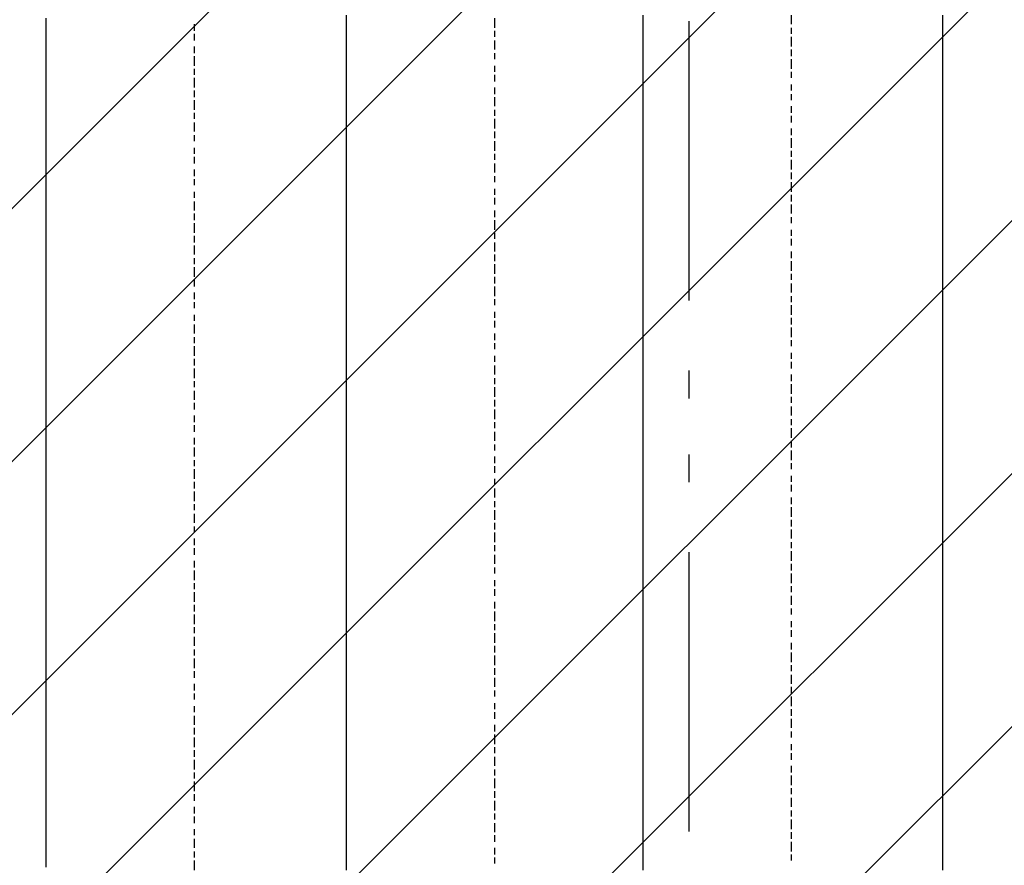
# Model space of a CAD drawing. Extents: x 997 to 109698, y 921 to 94021.
# Tile 379 of 656: x 10800 to 12121, y 54277 to 55412. Entities that reach past the tile are written whole.
import ezdxf

# ---------------------------------------------------------------- set-up
doc = ezdxf.new("R2010")
doc.units = 0
doc.header["$MEASUREMENT"] = 0
for name, color, linetype in [('12', 7, 'CONTINUOUS'), ('28', 7, 'CONTINUOUS'), ('40', 7, 'CONTINUOUS')]:
    doc.layers.add(name, color=color, linetype=linetype)

msp = doc.modelspace()

# ---------------------------------------------------------------- linework, layer by layer
at = {"layer": '12', "color": 5}
for p, q in [((10834.630503, 55413.563401), (10834.630503, 55405.563401)), ((11237.630503, 55417.563401), (11237.630503, 55409.563401)), ((11237.630503, 55409.563401), (11237.630503, 55400.563401)), ((11635.630503, 55417.563401), (11635.630503, 55409.563401)), ((11635.630503, 55409.563401), (11635.630503, 55400.563401)), ((12037.630503, 55417.563401), (12037.630503, 55409.563401)), ((12037.630503, 55409.563401), (12037.630503, 55400.563401)), ((10834.630503, 55405.563401), (10834.630503, 55396.563401)), ((10834.630503, 55396.563401), (10834.630503, 55383.563401)), ((11237.630503, 55400.563401), (11237.630503, 55388.563401)), ((11635.630503, 55400.563401), (11635.630503, 55388.563401)), ((12037.630503, 55400.563401), (12037.630503, 55388.563401)), ((10834.630503, 55383.563401), (10834.630503, 55375.563401)), ((11237.630503, 55388.563401), (11237.630503, 55379.563401)), ((11635.630503, 55388.563401), (11635.630503, 55379.563401)), ((12037.630503, 55388.563401), (12037.630503, 55379.563401)), ((10834.630503, 55375.563401), (10834.630503, 55362.563401)), ((11237.630503, 55379.563401), (11237.630503, 55371.563401)), ((11237.630503, 55371.563401), (11237.630503, 55358.563401)), ((11635.630503, 55379.563401), (11635.630503, 55371.563401)), ((11635.630503, 55371.563401), (11635.630503, 55358.563401)), ((12037.630503, 55379.563401), (12037.630503, 55371.563401)), ((12037.630503, 55371.563401), (12037.630503, 55358.563401)), ((10834.630503, 55362.563401), (10834.630503, 55354.563401)), ((11237.630503, 55358.563401), (11237.630503, 55349.563401)), ((11635.630503, 55358.563401), (11635.630503, 55349.563401)), ((12037.630503, 55358.563401), (12037.630503, 55349.563401)), ((10834.630503, 55354.563401), (10834.630503, 55345.563401)), ((10834.630503, 55345.563401), (10834.630503, 55333.563401)), ((11237.630503, 55349.563401), (11237.630503, 55341.563401)), ((11635.630503, 55349.563401), (11635.630503, 55337.563401)), ((12037.630503, 55349.563401), (12037.630503, 55337.563401)), ((10834.630503, 55333.563401), (10834.630503, 55324.563401)), ((11237.630503, 55341.563401), (11237.630503, 55328.563401)), ((11635.630503, 55337.563401), (11635.630503, 55328.563401)), ((12037.630503, 55337.563401), (12037.630503, 55328.563401)), ((10834.630503, 55324.563401), (10834.630503, 55316.563401)), ((10834.630503, 55316.563401), (10834.630503, 55303.563401)), ((11237.630503, 55328.563401), (11237.630503, 55320.563401)), ((11237.630503, 55320.563401), (11237.630503, 55307.563401)), ((11635.630503, 55328.563401), (11635.630503, 55320.563401)), ((11635.630503, 55320.563401), (11635.630503, 55307.563401)), ((12037.630503, 55328.563401), (12037.630503, 55320.563401)), ((12037.630503, 55320.563401), (12037.630503, 55307.563401)), ((10834.630503, 55303.563401), (10834.630503, 55295.563401)), ((11237.630503, 55307.563401), (11237.630503, 55299.563401)), ((11635.630503, 55307.563401), (11635.630503, 55299.563401)), ((12037.630503, 55307.563401), (12037.630503, 55299.563401)), ((10834.630503, 55295.563401), (10834.630503, 55286.563401)), ((11237.630503, 55299.563401), (11237.630503, 55290.563401)), ((11237.630503, 55290.563401), (11237.630503, 55278.563401)), ((11635.630503, 55299.563401), (11635.630503, 55290.563401)), ((11635.630503, 55290.563401), (11635.630503, 55278.563401)), ((12037.630503, 55299.563401), (12037.630503, 55290.563401)), ((12037.630503, 55290.563401), (12037.630503, 55278.563401)), ((10834.630503, 55286.563401), (10834.630503, 55273.563401)), ((11237.630503, 55278.563401), (11237.630503, 55269.563401)), ((11635.630503, 55278.563401), (11635.630503, 55269.563401)), ((12037.630503, 55278.563401), (12037.630503, 55269.563401)), ((10834.630503, 55273.563401), (10834.630503, 55265.563401)), ((10834.630503, 55265.563401), (10834.630503, 55252.563401)), ((11237.630503, 55269.563401), (11237.630503, 55261.563401)), ((11635.630503, 55269.563401), (11635.630503, 55261.563401)), ((12037.630503, 55269.563401), (12037.630503, 55261.563401)), ((10834.630503, 55252.563401), (10834.630503, 55244.563401)), ((11237.630503, 55261.563401), (11237.630503, 55248.563401)), ((11635.630503, 55261.563401), (11635.630503, 55248.563401)), ((12037.630503, 55261.563401), (12037.630503, 55248.563401)), ((10834.630503, 55244.563401), (10834.630503, 55235.563401)), ((11237.630503, 55248.563401), (11237.630503, 55239.563401)), ((11237.630503, 55239.563401), (11237.630503, 55231.563401)), ((11635.630503, 55248.563401), (11635.630503, 55239.563401)), ((11635.630503, 55239.563401), (11635.630503, 55227.563401)), ((12037.630503, 55248.563401), (12037.630503, 55239.563401)), ((12037.630503, 55239.563401), (12037.630503, 55227.563401)), ((10834.630503, 55235.563401), (10834.630503, 55223.563401)), ((10834.630503, 55223.563401), (10834.630503, 55214.563401)), ((11237.630503, 55231.563401), (11237.630503, 55218.563401)), ((11635.630503, 55227.563401), (11635.630503, 55218.563401)), ((12037.630503, 55227.563401), (12037.630503, 55218.563401)), ((10834.630503, 55214.563401), (10834.630503, 55206.563401)), ((11237.630503, 55218.563401), (11237.630503, 55210.563401)), ((11237.630503, 55210.563401), (11237.630503, 55197.563401)), ((11635.630503, 55218.563401), (11635.630503, 55210.563401)), ((11635.630503, 55210.563401), (11635.630503, 55197.563401)), ((12037.630503, 55218.563401), (12037.630503, 55210.563401)), ((12037.630503, 55210.563401), (12037.630503, 55197.563401)), ((10834.630503, 55206.563401), (10834.630503, 55193.563401)), ((11237.630503, 55197.563401), (11237.630503, 55189.563401)), ((11635.630503, 55197.563401), (11635.630503, 55189.563401)), ((12037.630503, 55197.563401), (12037.630503, 55189.563401)), ((10834.630503, 55193.563401), (10834.630503, 55184.563401)), ((10834.630503, 55184.563401), (10834.630503, 55176.563401)), ((11237.630503, 55189.563401), (11237.630503, 55180.563401)), ((11635.630503, 55189.563401), (11635.630503, 55180.563401)), ((12037.630503, 55189.563401), (12037.630503, 55180.563401)), ((10834.630503, 55176.563401), (10834.630503, 55163.563401)), ((11237.630503, 55180.563401), (11237.630503, 55167.563401)), ((11635.630503, 55180.563401), (11635.630503, 55167.563401)), ((12037.630503, 55180.563401), (12037.630503, 55167.563401)), ((10834.630503, 55163.563401), (10834.630503, 55155.563401)), ((11237.630503, 55167.563401), (11237.630503, 55159.563401)), ((11237.630503, 55159.563401), (11237.630503, 55151.563401)), ((11635.630503, 55167.563401), (11635.630503, 55159.563401)), ((11635.630503, 55159.563401), (11635.630503, 55151.563401)), ((12037.630503, 55167.563401), (12037.630503, 55159.563401)), ((12037.630503, 55159.563401), (12037.630503, 55151.563401)), ((10834.630503, 55155.563401), (10834.630503, 55142.563401)), ((11237.630503, 55151.563401), (11237.630503, 55138.563401)), ((11635.630503, 55151.563401), (11635.630503, 55138.563401)), ((12037.630503, 55151.563401), (12037.630503, 55138.563401)), ((10834.630503, 55142.563401), (10834.630503, 55134.563401)), ((10834.630503, 55134.563401), (10834.630503, 55125.563401)), ((11237.630503, 55138.563401), (11237.630503, 55129.563401)), ((11635.630503, 55138.563401), (11635.630503, 55129.563401)), ((12037.630503, 55138.563401), (12037.630503, 55129.563401)), ((10834.630503, 55125.563401), (10834.630503, 55112.563401)), ((11237.630503, 55129.563401), (11237.630503, 55121.563401)), ((11237.630503, 55121.563401), (11237.630503, 55108.563401)), ((11635.630503, 55129.563401), (11635.630503, 55121.563401)), ((11635.630503, 55121.563401), (11635.630503, 55108.563401)), ((12037.630503, 55129.563401), (12037.630503, 55117.563401)), ((10834.630503, 55112.563401), (10834.630503, 55104.563401)), ((11237.630503, 55108.563401), (11237.630503, 55100.563401)), ((11635.630503, 55108.563401), (11635.630503, 55100.563401)), ((12037.630503, 55117.563401), (12037.630503, 55108.563401)), ((12037.630503, 55108.563401), (12037.630503, 55100.563401)), ((10834.630503, 55104.563401), (10834.630503, 55096.563401)), ((10834.630503, 55096.563401), (10834.630503, 55083.563401)), ((11237.630503, 55100.563401), (11237.630503, 55087.563401)), ((11635.630503, 55100.563401), (11635.630503, 55087.563401)), ((12037.630503, 55100.563401), (12037.630503, 55087.563401)), ((10834.630503, 55083.563401), (10834.630503, 55074.563401)), ((11237.630503, 55087.563401), (11237.630503, 55079.563401)), ((11237.630503, 55079.563401), (11237.630503, 55070.563401)), ((11635.630503, 55087.563401), (11635.630503, 55079.563401)), ((11635.630503, 55079.563401), (11635.630503, 55070.563401)), ((12037.630503, 55087.563401), (12037.630503, 55079.563401)), ((12037.630503, 55079.563401), (12037.630503, 55070.563401)), ((10834.630503, 55074.563401), (10834.630503, 55066.563401)), ((10834.630503, 55066.563401), (10834.630503, 55053.563401)), ((11237.630503, 55070.563401), (11237.630503, 55057.563401)), ((11635.630503, 55070.563401), (11635.630503, 55057.563401)), ((12037.630503, 55070.563401), (12037.630503, 55057.563401)), ((10834.630503, 55053.563401), (10834.630503, 55045.563401)), ((11237.630503, 55057.563401), (11237.630503, 55049.563401)), ((11635.630503, 55057.563401), (11635.630503, 55049.563401)), ((12037.630503, 55057.563401), (12037.630503, 55049.563401)), ((10834.630503, 55045.563401), (10834.630503, 55036.563401)), ((11237.630503, 55049.563401), (11237.630503, 55040.563401)), ((11237.630503, 55040.563401), (11237.630503, 55028.563401)), ((11635.630503, 55049.563401), (11635.630503, 55040.563401)), ((11635.630503, 55040.563401), (11635.630503, 55028.563401)), ((12037.630503, 55049.563401), (12037.630503, 55040.563401)), ((12037.630503, 55040.563401), (12037.630503, 55028.563401)), ((10834.630503, 55036.563401), (10834.630503, 55024.563401)), ((11237.630503, 55028.563401), (11237.630503, 55019.563401)), ((11635.630503, 55028.563401), (11635.630503, 55019.563401)), ((12037.630503, 55028.563401), (12037.630503, 55019.563401)), ((10834.630503, 55024.563401), (10834.630503, 55015.563401)), ((10834.630503, 55015.563401), (10834.630503, 55002.563401)), ((11237.630503, 55019.563401), (11237.630503, 55011.563401)), ((11635.630503, 55019.563401), (11635.630503, 55011.563401)), ((12037.630503, 55019.563401), (12037.630503, 55007.563401)), ((10834.630503, 55002.563401), (10834.630503, 54994.563401)), ((11237.630503, 55011.563401), (11237.630503, 54998.563401)), ((11635.630503, 55011.563401), (11635.630503, 54998.563401)), ((12037.630503, 55007.563401), (12037.630503, 54998.563401)), ((10834.630503, 54994.563401), (10834.630503, 54985.563401)), ((11237.630503, 54998.563401), (11237.630503, 54990.563401)), ((11237.630503, 54990.563401), (11237.630503, 54977.563401)), ((11635.630503, 54998.563401), (11635.630503, 54990.563401)), ((11635.630503, 54990.563401), (11635.630503, 54977.563401)), ((12037.630503, 54998.563401), (12037.630503, 54990.563401)), ((12037.630503, 54990.563401), (12037.630503, 54977.563401)), ((10834.630503, 54985.563401), (10834.630503, 54973.563401)), ((10834.630503, 54973.563401), (10834.630503, 54964.563401)), ((11237.630503, 54977.563401), (11237.630503, 54969.563401)), ((11635.630503, 54977.563401), (11635.630503, 54969.563401)), ((12037.630503, 54977.563401), (12037.630503, 54969.563401)), ((10834.630503, 54964.563401), (10834.630503, 54956.563401)), ((11237.630503, 54969.563401), (11237.630503, 54960.563401)), ((11237.630503, 54960.563401), (11237.630503, 54947.563401)), ((11635.630503, 54969.563401), (11635.630503, 54960.563401)), ((11635.630503, 54960.563401), (11635.630503, 54947.563401)), ((12037.630503, 54969.563401), (12037.630503, 54960.563401)), ((12037.630503, 54960.563401), (12037.630503, 54947.563401)), ((10834.630503, 54956.563401), (10834.630503, 54943.563401)), ((11237.630503, 54947.563401), (11237.630503, 54939.563401)), ((11635.630503, 54947.563401), (11635.630503, 54939.563401)), ((12037.630503, 54947.563401), (12037.630503, 54939.563401)), ((10834.630503, 54943.563401), (10834.630503, 54935.563401)), ((10834.630503, 54935.563401), (10834.630503, 54926.563401)), ((11237.630503, 54939.563401), (11237.630503, 54930.563401)), ((11635.630503, 54939.563401), (11635.630503, 54930.563401)), ((12037.630503, 54939.563401), (12037.630503, 54930.563401)), ((10834.630503, 54926.563401), (10834.630503, 54913.563401)), ((11237.630503, 54930.563401), (11237.630503, 54918.563401)), ((11635.630503, 54930.563401), (11635.630503, 54918.563401)), ((12037.630503, 54930.563401), (12037.630503, 54918.563401)), ((10834.630503, 54913.563401), (10834.630503, 54905.563401)), ((11237.630503, 54918.563401), (11237.630503, 54909.563401)), ((11237.630503, 54909.563401), (11237.630503, 54901.563401)), ((11635.630503, 54918.563401), (11635.630503, 54909.563401)), ((11635.630503, 54909.563401), (11635.630503, 54901.563401)), ((12037.630503, 54918.563401), (12037.630503, 54909.563401)), ((12037.630503, 54909.563401), (12037.630503, 54897.563401)), ((10834.630503, 54905.563401), (10834.630503, 54892.563401)), ((11237.630503, 54901.563401), (11237.630503, 54888.563401)), ((11635.630503, 54901.563401), (11635.630503, 54888.563401)), ((12037.630503, 54897.563401), (12037.630503, 54888.563401)), ((10834.630503, 54892.563401), (10834.630503, 54884.563401)), ((10834.630503, 54884.563401), (10834.630503, 54875.563401)), ((11237.630503, 54888.563401), (11237.630503, 54880.563401)), ((11237.630503, 54880.563401), (11237.630503, 54867.563401)), ((11635.630503, 54888.563401), (11635.630503, 54880.563401)), ((11635.630503, 54880.563401), (11635.630503, 54867.563401)), ((12037.630503, 54888.563401), (12037.630503, 54880.563401)), ((12037.630503, 54880.563401), (12037.630503, 54867.563401)), ((10834.630503, 54875.563401), (10834.630503, 54863.563401)), ((11237.630503, 54867.563401), (11237.630503, 54858.563401)), ((11635.630503, 54867.563401), (11635.630503, 54858.563401)), ((12037.630503, 54867.563401), (12037.630503, 54858.563401)), ((10834.630503, 54863.563401), (10834.630503, 54854.563401)), ((10834.630503, 54854.563401), (10834.630503, 54846.563401)), ((11237.630503, 54858.563401), (11237.630503, 54850.563401)), ((11635.630503, 54858.563401), (11635.630503, 54850.563401)), ((12037.630503, 54858.563401), (12037.630503, 54850.563401)), ((10834.630503, 54846.563401), (10834.630503, 54833.563401)), ((11237.630503, 54850.563401), (11237.630503, 54837.563401)), ((11635.630503, 54850.563401), (11635.630503, 54837.563401)), ((12037.630503, 54850.563401), (12037.630503, 54837.563401)), ((10834.630503, 54833.563401), (10834.630503, 54825.563401)), ((11237.630503, 54837.563401), (11237.630503, 54829.563401)), ((11237.630503, 54829.563401), (11237.630503, 54820.563401)), ((11635.630503, 54837.563401), (11635.630503, 54829.563401)), ((11635.630503, 54829.563401), (11635.630503, 54820.563401)), ((12037.630503, 54837.563401), (12037.630503, 54829.563401)), ((12037.630503, 54829.563401), (12037.630503, 54820.563401)), ((10834.630503, 54825.563401), (10834.630503, 54816.563401)), ((10834.630503, 54816.563401), (10834.630503, 54803.563401)), ((11237.630503, 54820.563401), (11237.630503, 54808.563401)), ((11635.630503, 54820.563401), (11635.630503, 54808.563401)), ((12037.630503, 54820.563401), (12037.630503, 54808.563401)), ((10834.630503, 54803.563401), (10834.630503, 54795.563401)), ((11237.630503, 54808.563401), (11237.630503, 54799.563401)), ((11635.630503, 54808.563401), (11635.630503, 54799.563401)), ((12037.630503, 54808.563401), (12037.630503, 54799.563401)), ((10834.630503, 54795.563401), (10834.630503, 54782.563401)), ((11237.630503, 54799.563401), (11237.630503, 54791.563401)), ((11237.630503, 54791.563401), (11237.630503, 54778.563401)), ((11635.630503, 54799.563401), (11635.630503, 54791.563401)), ((11635.630503, 54791.563401), (11635.630503, 54778.563401)), ((12037.630503, 54799.563401), (12037.630503, 54791.563401)), ((12037.630503, 54791.563401), (12037.630503, 54778.563401)), ((10834.630503, 54782.563401), (10834.630503, 54774.563401)), ((10834.630503, 54774.563401), (10834.630503, 54765.563401)), ((11237.630503, 54778.563401), (11237.630503, 54770.563401)), ((11635.630503, 54778.563401), (11635.630503, 54770.563401)), ((12037.630503, 54778.563401), (12037.630503, 54770.563401)), ((10834.630503, 54765.563401), (10834.630503, 54753.563401)), ((11237.630503, 54770.563401), (11237.630503, 54761.563401)), ((11237.630503, 54761.563401), (11237.630503, 54748.563401)), ((11635.630503, 54770.563401), (11635.630503, 54757.563401)), ((12037.630503, 54770.563401), (12037.630503, 54757.563401)), ((10834.630503, 54753.563401), (10834.630503, 54744.563401)), ((11237.630503, 54748.563401), (11237.630503, 54740.563401)), ((11635.630503, 54757.563401), (11635.630503, 54748.563401)), ((11635.630503, 54748.563401), (11635.630503, 54740.563401)), ((12037.630503, 54757.563401), (12037.630503, 54748.563401)), ((12037.630503, 54748.563401), (12037.630503, 54740.563401)), ((10834.630503, 54744.563401), (10834.630503, 54736.563401)), ((10834.630503, 54736.563401), (10834.630503, 54723.563401)), ((11237.630503, 54740.563401), (11237.630503, 54727.563401)), ((11635.630503, 54740.563401), (11635.630503, 54727.563401)), ((12037.630503, 54740.563401), (12037.630503, 54727.563401)), ((10834.630503, 54723.563401), (10834.630503, 54715.563401)), ((11237.630503, 54727.563401), (11237.630503, 54719.563401)), ((11635.630503, 54727.563401), (11635.630503, 54719.563401)), ((12037.630503, 54727.563401), (12037.630503, 54719.563401)), ((10834.630503, 54715.563401), (10834.630503, 54706.563401)), ((11237.630503, 54719.563401), (11237.630503, 54710.563401)), ((11237.630503, 54710.563401), (11237.630503, 54698.563401)), ((11635.630503, 54719.563401), (11635.630503, 54710.563401)), ((11635.630503, 54710.563401), (11635.630503, 54698.563401)), ((12037.630503, 54719.563401), (12037.630503, 54710.563401)), ((12037.630503, 54710.563401), (12037.630503, 54698.563401)), ((10834.630503, 54706.563401), (10834.630503, 54693.563401)), ((11237.630503, 54698.563401), (11237.630503, 54689.563401)), ((11635.630503, 54698.563401), (11635.630503, 54689.563401)), ((12037.630503, 54698.563401), (12037.630503, 54689.563401)), ((10834.630503, 54693.563401), (10834.630503, 54685.563401)), ((10834.630503, 54685.563401), (10834.630503, 54672.563401)), ((11237.630503, 54689.563401), (11237.630503, 54681.563401)), ((11635.630503, 54689.563401), (11635.630503, 54681.563401)), ((12037.630503, 54689.563401), (12037.630503, 54681.563401)), ((10834.630503, 54672.563401), (10834.630503, 54664.563401)), ((11237.630503, 54681.563401), (11237.630503, 54668.563401)), ((11635.630503, 54681.563401), (11635.630503, 54668.563401)), ((12037.630503, 54681.563401), (12037.630503, 54668.563401)), ((10834.630503, 54664.563401), (10834.630503, 54655.563401)), ((10834.630503, 54655.563401), (10834.630503, 54643.563401)), ((11237.630503, 54668.563401), (11237.630503, 54659.563401)), ((11237.630503, 54659.563401), (11237.630503, 54651.563401)), ((11635.630503, 54668.563401), (11635.630503, 54659.563401)), ((11635.630503, 54659.563401), (11635.630503, 54647.563401)), ((12037.630503, 54668.563401), (12037.630503, 54659.563401)), ((12037.630503, 54659.563401), (12037.630503, 54647.563401)), ((10834.630503, 54643.563401), (10834.630503, 54634.563401)), ((11237.630503, 54651.563401), (11237.630503, 54638.563401)), ((11635.630503, 54647.563401), (11635.630503, 54638.563401)), ((12037.630503, 54647.563401), (12037.630503, 54638.563401)), ((10834.630503, 54634.563401), (10834.630503, 54626.563401)), ((11237.630503, 54638.563401), (11237.630503, 54630.563401)), ((11237.630503, 54630.563401), (11237.630503, 54617.563401)), ((11635.630503, 54638.563401), (11635.630503, 54630.563401)), ((11635.630503, 54630.563401), (11635.630503, 54617.563401)), ((12037.630503, 54638.563401), (12037.630503, 54630.563401)), ((12037.630503, 54630.563401), (12037.630503, 54617.563401)), ((10834.630503, 54626.563401), (10834.630503, 54613.563401)), ((11237.630503, 54617.563401), (11237.630503, 54609.563401)), ((11635.630503, 54617.563401), (11635.630503, 54609.563401)), ((12037.630503, 54617.563401), (12037.630503, 54609.563401)), ((10834.630503, 54613.563401), (10834.630503, 54604.563401)), ((10834.630503, 54604.563401), (10834.630503, 54596.563401)), ((11237.630503, 54609.563401), (11237.630503, 54600.563401)), ((11635.630503, 54609.563401), (11635.630503, 54600.563401)), ((12037.630503, 54609.563401), (12037.630503, 54600.563401)), ((10834.630503, 54596.563401), (10834.630503, 54583.563401)), ((11237.630503, 54600.563401), (11237.630503, 54588.563401)), ((11635.630503, 54600.563401), (11635.630503, 54588.563401)), ((12037.630503, 54600.563401), (12037.630503, 54588.563401)), ((10834.630503, 54583.563401), (10834.630503, 54575.563401)), ((11237.630503, 54588.563401), (11237.630503, 54579.563401)), ((11237.630503, 54579.563401), (11237.630503, 54571.563401)), ((11635.630503, 54588.563401), (11635.630503, 54579.563401)), ((11635.630503, 54579.563401), (11635.630503, 54571.563401)), ((12037.630503, 54588.563401), (12037.630503, 54579.563401)), ((12037.630503, 54579.563401), (12037.630503, 54571.563401)), ((10834.630503, 54575.563401), (10834.630503, 54562.563401)), ((11237.630503, 54571.563401), (11237.630503, 54558.563401)), ((11635.630503, 54571.563401), (11635.630503, 54558.563401)), ((12037.630503, 54571.563401), (12037.630503, 54558.563401)), ((10834.630503, 54562.563401), (10834.630503, 54554.563401)), ((10834.630503, 54554.563401), (10834.630503, 54545.563401)), ((11237.630503, 54558.563401), (11237.630503, 54549.563401)), ((11635.630503, 54558.563401), (11635.630503, 54549.563401)), ((12037.630503, 54558.563401), (12037.630503, 54549.563401)), ((10834.630503, 54545.563401), (10834.630503, 54532.563401)), ((11237.630503, 54549.563401), (11237.630503, 54541.563401)), ((11237.630503, 54541.563401), (11237.630503, 54528.563401)), ((11635.630503, 54549.563401), (11635.630503, 54541.563401)), ((11635.630503, 54541.563401), (11635.630503, 54528.563401)), ((12037.630503, 54549.563401), (12037.630503, 54537.563401)), ((12037.630503, 54537.563401), (12037.630503, 54528.563401)), ((10834.630503, 54532.563401), (10834.630503, 54524.563401)), ((10834.630503, 54524.563401), (10834.630503, 54516.563401)), ((11237.630503, 54528.563401), (11237.630503, 54520.563401)), ((11635.630503, 54528.563401), (11635.630503, 54520.563401)), ((12037.630503, 54528.563401), (12037.630503, 54520.563401)), ((10834.630503, 54516.563401), (10834.630503, 54503.563401)), ((11237.630503, 54520.563401), (11237.630503, 54507.563401)), ((11635.630503, 54520.563401), (11635.630503, 54507.563401)), ((12037.630503, 54520.563401), (12037.630503, 54507.563401)), ((10834.630503, 54503.563401), (10834.630503, 54494.563401)), ((11237.630503, 54507.563401), (11237.630503, 54499.563401)), ((11237.630503, 54499.563401), (11237.630503, 54490.563401)), ((11635.630503, 54507.563401), (11635.630503, 54499.563401)), ((11635.630503, 54499.563401), (11635.630503, 54490.563401)), ((12037.630503, 54507.563401), (12037.630503, 54499.563401)), ((12037.630503, 54499.563401), (12037.630503, 54490.563401)), ((10834.630503, 54494.563401), (10834.630503, 54486.563401)), ((10834.630503, 54486.563401), (10834.630503, 54473.563401)), ((11237.630503, 54490.563401), (11237.630503, 54477.563401)), ((11635.630503, 54490.563401), (11635.630503, 54477.563401)), ((12037.630503, 54490.563401), (12037.630503, 54477.563401)), ((10834.630503, 54473.563401), (10834.630503, 54465.563401)), ((11237.630503, 54477.563401), (11237.630503, 54469.563401)), ((11635.630503, 54477.563401), (11635.630503, 54469.563401)), ((12037.630503, 54477.563401), (12037.630503, 54469.563401)), ((10834.630503, 54465.563401), (10834.630503, 54456.563401)), ((11237.630503, 54469.563401), (11237.630503, 54461.563401)), ((11237.630503, 54461.563401), (11237.630503, 54448.563401)), ((11635.630503, 54469.563401), (11635.630503, 54461.563401)), ((11635.630503, 54461.563401), (11635.630503, 54448.563401)), ((12037.630503, 54469.563401), (12037.630503, 54461.563401)), ((12037.630503, 54461.563401), (12037.630503, 54448.563401)), ((10834.630503, 54456.563401), (10834.630503, 54444.563401)), ((10834.630503, 54444.563401), (10834.630503, 54435.563401)), ((11237.630503, 54448.563401), (11237.630503, 54439.563401)), ((11635.630503, 54448.563401), (11635.630503, 54439.563401)), ((12037.630503, 54448.563401), (12037.630503, 54439.563401)), ((10834.630503, 54435.563401), (10834.630503, 54422.563401)), ((11237.630503, 54439.563401), (11237.630503, 54431.563401)), ((11237.630503, 54431.563401), (11237.630503, 54418.563401)), ((11635.630503, 54439.563401), (11635.630503, 54431.563401)), ((11635.630503, 54431.563401), (11635.630503, 54418.563401)), ((12037.630503, 54439.563401), (12037.630503, 54427.563401)), ((10834.630503, 54422.563401), (10834.630503, 54414.563401)), ((11237.630503, 54418.563401), (11237.630503, 54410.563401)), ((11635.630503, 54418.563401), (11635.630503, 54410.563401)), ((12037.630503, 54427.563401), (12037.630503, 54418.563401)), ((12037.630503, 54418.563401), (12037.630503, 54410.563401)), ((10834.630503, 54414.563401), (10834.630503, 54405.563401)), ((10834.630503, 54405.563401), (10834.630503, 54393.563401)), ((11237.630503, 54410.563401), (11237.630503, 54397.563401)), ((11635.630503, 54410.563401), (11635.630503, 54397.563401)), ((12037.630503, 54410.563401), (12037.630503, 54397.563401)), ((10834.630503, 54393.563401), (10834.630503, 54384.563401)), ((11237.630503, 54397.563401), (11237.630503, 54389.563401)), ((11635.630503, 54397.563401), (11635.630503, 54389.563401)), ((12037.630503, 54397.563401), (12037.630503, 54389.563401)), ((10834.630503, 54384.563401), (10834.630503, 54376.563401)), ((11237.630503, 54389.563401), (11237.630503, 54380.563401)), ((11237.630503, 54380.563401), (11237.630503, 54367.563401)), ((11635.630503, 54389.563401), (11635.630503, 54380.563401)), ((11635.630503, 54380.563401), (11635.630503, 54367.563401)), ((12037.630503, 54389.563401), (12037.630503, 54380.563401)), ((12037.630503, 54380.563401), (12037.630503, 54367.563401)), ((10834.630503, 54376.563401), (10834.630503, 54363.563401)), ((11237.630503, 54367.563401), (11237.630503, 54359.563401)), ((11635.630503, 54367.563401), (11635.630503, 54359.563401)), ((12037.630503, 54367.563401), (12037.630503, 54359.563401)), ((10834.630503, 54363.563401), (10834.630503, 54355.563401)), ((10834.630503, 54355.563401), (10834.630503, 54346.563401)), ((11237.630503, 54359.563401), (11237.630503, 54350.563401)), ((11635.630503, 54359.563401), (11635.630503, 54350.563401)), ((12037.630503, 54359.563401), (12037.630503, 54350.563401)), ((10834.630503, 54346.563401), (10834.630503, 54333.563401)), ((11237.630503, 54350.563401), (11237.630503, 54338.563401)), ((11237.630503, 54338.563401), (11237.630503, 54329.563401)), ((11635.630503, 54350.563401), (11635.630503, 54338.563401)), ((11635.630503, 54338.563401), (11635.630503, 54329.563401)), ((12037.630503, 54350.563401), (12037.630503, 54338.563401)), ((12037.630503, 54338.563401), (12037.630503, 54329.563401)), ((10834.630503, 54333.563401), (10834.630503, 54325.563401)), ((10834.630503, 54325.563401), (10834.630503, 54312.563401)), ((11237.630503, 54329.563401), (11237.630503, 54321.563401)), ((11635.630503, 54329.563401), (11635.630503, 54321.563401)), ((12037.630503, 54329.563401), (12037.630503, 54317.563401)), ((10834.630503, 54312.563401), (10834.630503, 54304.563401)), ((11237.630503, 54321.563401), (11237.630503, 54308.563401)), ((11635.630503, 54321.563401), (11635.630503, 54308.563401)), ((12037.630503, 54317.563401), (12037.630503, 54308.563401)), ((10834.630503, 54304.563401), (10834.630503, 54295.563401)), ((11237.630503, 54308.563401), (11237.630503, 54300.563401)), ((11237.630503, 54300.563401), (11237.630503, 54287.563401)), ((11635.630503, 54308.563401), (11635.630503, 54300.563401)), ((11635.630503, 54300.563401), (11635.630503, 54287.563401)), ((12037.630503, 54308.563401), (12037.630503, 54300.563401)), ((12037.630503, 54300.563401), (12037.630503, 54287.563401)), ((10834.630503, 54295.563401), (10834.630503, 54283.563401)), ((11237.630503, 54287.563401), (11237.630503, 54279.563401)), ((11635.630503, 54287.563401), (11635.630503, 54279.563401)), ((12037.630503, 54287.563401), (12037.630503, 54279.563401)), ((10834.630503, 54283.563401), (10834.630503, 54274.563401)), ((11237.630503, 54279.563401), (11237.630503, 54270.563401)), ((11635.630503, 54279.563401), (11635.630503, 54270.563401)), ((12037.630503, 54279.563401), (12037.630503, 54270.563401))]:
    msp.add_line(p, q, dxfattribs=at)
at = {"layer": '12', "color": 1}
for p, q in [((11436.630503, 55413.563401), (11436.630503, 55400.563401)), ((11834.630503, 55417.563401), (11834.630503, 55405.563401)), ((11033.630503, 55405.563401), (11033.630503, 55396.563401)), ((11436.630503, 55396.563401), (11436.630503, 55388.563401)), ((11834.630503, 55400.563401), (11834.630503, 55392.563401)), ((11033.630503, 55392.563401), (11033.630503, 55383.563401)), ((11436.630503, 55383.563401), (11436.630503, 55371.563401)), ((11834.630503, 55388.563401), (11834.630503, 55375.563401)), ((11033.630503, 55375.563401), (11033.630503, 55366.563401)), ((11834.630503, 55371.563401), (11834.630503, 55362.563401)), ((11033.630503, 55362.563401), (11033.630503, 55349.563401)), ((11436.630503, 55366.563401), (11436.630503, 55358.563401)), ((11834.630503, 55358.563401), (11834.630503, 55345.563401)), ((11033.630503, 55345.563401), (11033.630503, 55337.563401)), ((11436.630503, 55349.563401), (11436.630503, 55341.563401)), ((11033.630503, 55333.563401), (11033.630503, 55320.563401)), ((11436.630503, 55337.563401), (11436.630503, 55328.563401)), ((11834.630503, 55341.563401), (11834.630503, 55333.563401)), ((11033.630503, 55316.563401), (11033.630503, 55307.563401)), ((11436.630503, 55320.563401), (11436.630503, 55311.563401)), ((11834.630503, 55324.563401), (11834.630503, 55316.563401)), ((11033.630503, 55303.563401), (11033.630503, 55290.563401)), ((11436.630503, 55307.563401), (11436.630503, 55295.563401)), ((11834.630503, 55311.563401), (11834.630503, 55303.563401)), ((11436.630503, 55290.563401), (11436.630503, 55282.563401)), ((11834.630503, 55295.563401), (11834.630503, 55286.563401)), ((11033.630503, 55286.563401), (11033.630503, 55278.563401)), ((11436.630503, 55278.563401), (11436.630503, 55265.563401)), ((11834.630503, 55282.563401), (11834.630503, 55273.563401)), ((11033.630503, 55273.563401), (11033.630503, 55261.563401)), ((11834.630503, 55265.563401), (11834.630503, 55256.563401)), ((11033.630503, 55256.563401), (11033.630503, 55248.563401)), ((11436.630503, 55261.563401), (11436.630503, 55252.563401)), ((11834.630503, 55252.563401), (11834.630503, 55239.563401)), ((11033.630503, 55239.563401), (11033.630503, 55231.563401)), ((11436.630503, 55248.563401), (11436.630503, 55235.563401)), ((11033.630503, 55227.563401), (11033.630503, 55218.563401)), ((11436.630503, 55231.563401), (11436.630503, 55223.563401)), ((11834.630503, 55235.563401), (11834.630503, 55227.563401)), ((11834.630503, 55223.563401), (11834.630503, 55210.563401)), ((11033.630503, 55210.563401), (11033.630503, 55201.563401)), ((11436.630503, 55218.563401), (11436.630503, 55206.563401)), ((11033.630503, 55197.563401), (11033.630503, 55189.563401)), ((11436.630503, 55201.563401), (11436.630503, 55193.563401)), ((11834.630503, 55206.563401), (11834.630503, 55197.563401)), ((11436.630503, 55184.563401), (11436.630503, 55176.563401)), ((11834.630503, 55193.563401), (11834.630503, 55180.563401)), ((11033.630503, 55180.563401), (11033.630503, 55172.563401)), ((11436.630503, 55172.563401), (11436.630503, 55163.563401)), ((11834.630503, 55176.563401), (11834.630503, 55167.563401)), ((11033.630503, 55167.563401), (11033.630503, 55155.563401)), ((11834.630503, 55163.563401), (11834.630503, 55151.563401)), ((11033.630503, 55151.563401), (11033.630503, 55142.563401)), ((11436.630503, 55155.563401), (11436.630503, 55146.563401)), ((11834.630503, 55146.563401), (11834.630503, 55138.563401)), ((11033.630503, 55138.563401), (11033.630503, 55125.563401)), ((11436.630503, 55142.563401), (11436.630503, 55129.563401)), ((11033.630503, 55121.563401), (11033.630503, 55112.563401)), ((11436.630503, 55125.563401), (11436.630503, 55117.563401)), ((11834.630503, 55129.563401), (11834.630503, 55121.563401)), ((11033.630503, 55108.563401), (11033.630503, 55096.563401)), ((11436.630503, 55112.563401), (11436.630503, 55100.563401)), ((11834.630503, 55117.563401), (11834.630503, 55108.563401)), ((11033.630503, 55091.563401), (11033.630503, 55083.563401)), ((11436.630503, 55096.563401), (11436.630503, 55087.563401)), ((11834.630503, 55100.563401), (11834.630503, 55091.563401)), ((11033.630503, 55079.563401), (11033.630503, 55066.563401)), ((11436.630503, 55083.563401), (11436.630503, 55070.563401)), ((11834.630503, 55087.563401), (11834.630503, 55074.563401)), ((11436.630503, 55066.563401), (11436.630503, 55057.563401)), ((11834.630503, 55070.563401), (11834.630503, 55062.563401)), ((11033.630503, 55062.563401), (11033.630503, 55053.563401)), ((11436.630503, 55053.563401), (11436.630503, 55040.563401)), ((11834.630503, 55057.563401), (11834.630503, 55045.563401)), ((11033.630503, 55045.563401), (11033.630503, 55036.563401)), ((11834.630503, 55040.563401), (11834.630503, 55032.563401)), ((11033.630503, 55032.563401), (11033.630503, 55024.563401)), ((11436.630503, 55036.563401), (11436.630503, 55028.563401)), ((11834.630503, 55028.563401), (11834.630503, 55015.563401)), ((11033.630503, 55015.563401), (11033.630503, 55007.563401)), ((11436.630503, 55019.563401), (11436.630503, 55011.563401)), ((11033.630503, 55002.563401), (11033.630503, 54990.563401)), ((11436.630503, 55007.563401), (11436.630503, 54998.563401)), ((11834.630503, 55011.563401), (11834.630503, 55002.563401)), ((11436.630503, 54990.563401), (11436.630503, 54981.563401)), ((11834.630503, 54998.563401), (11834.630503, 54985.563401)), ((11033.630503, 54985.563401), (11033.630503, 54977.563401)), ((11033.630503, 54973.563401), (11033.630503, 54960.563401)), ((11436.630503, 54977.563401), (11436.630503, 54969.563401)), ((11834.630503, 54981.563401), (11834.630503, 54973.563401)), ((11436.630503, 54960.563401), (11436.630503, 54952.563401)), ((11834.630503, 54964.563401), (11834.630503, 54956.563401)), ((11033.630503, 54956.563401), (11033.630503, 54947.563401)), ((11436.630503, 54947.563401), (11436.630503, 54935.563401)), ((11834.630503, 54952.563401), (11834.630503, 54943.563401)), ((11033.630503, 54943.563401), (11033.630503, 54930.563401)), ((11834.630503, 54935.563401), (11834.630503, 54926.563401)), ((11033.630503, 54926.563401), (11033.630503, 54918.563401)), ((11436.630503, 54930.563401), (11436.630503, 54922.563401)), ((11834.630503, 54922.563401), (11834.630503, 54909.563401)), ((11033.630503, 54913.563401), (11033.630503, 54901.563401)), ((11436.630503, 54918.563401), (11436.630503, 54905.563401)), ((11033.630503, 54897.563401), (11033.630503, 54888.563401)), ((11436.630503, 54901.563401), (11436.630503, 54892.563401)), ((11834.630503, 54905.563401), (11834.630503, 54897.563401)), ((11033.630503, 54880.563401), (11033.630503, 54871.563401)), ((11436.630503, 54888.563401), (11436.630503, 54875.563401)), ((11834.630503, 54892.563401), (11834.630503, 54880.563401)), ((11033.630503, 54867.563401), (11033.630503, 54858.563401)), ((11436.630503, 54871.563401), (11436.630503, 54863.563401)), ((11834.630503, 54875.563401), (11834.630503, 54867.563401)), ((11436.630503, 54858.563401), (11436.630503, 54846.563401)), ((11834.630503, 54863.563401), (11834.630503, 54850.563401)), ((11033.630503, 54850.563401), (11033.630503, 54841.563401)), ((11436.630503, 54841.563401), (11436.630503, 54833.563401)), ((11834.630503, 54846.563401), (11834.630503, 54837.563401)), ((11033.630503, 54837.563401), (11033.630503, 54825.563401)), ((11834.630503, 54833.563401), (11834.630503, 54820.563401)), ((11033.630503, 54820.563401), (11033.630503, 54812.563401)), ((11436.630503, 54825.563401), (11436.630503, 54816.563401)), ((11834.630503, 54816.563401), (11834.630503, 54808.563401)), ((11033.630503, 54808.563401), (11033.630503, 54795.563401)), ((11436.630503, 54812.563401), (11436.630503, 54803.563401)), ((11033.630503, 54791.563401), (11033.630503, 54782.563401)), ((11436.630503, 54795.563401), (11436.630503, 54787.563401)), ((11834.630503, 54799.563401), (11834.630503, 54791.563401)), ((11834.630503, 54787.563401), (11834.630503, 54778.563401)), ((11033.630503, 54778.563401), (11033.630503, 54765.563401)), ((11436.630503, 54782.563401), (11436.630503, 54770.563401)), ((11033.630503, 54761.563401), (11033.630503, 54753.563401)), ((11436.630503, 54765.563401), (11436.630503, 54757.563401)), ((11834.630503, 54770.563401), (11834.630503, 54761.563401)), ((11033.630503, 54748.563401), (11033.630503, 54736.563401)), ((11436.630503, 54753.563401), (11436.630503, 54740.563401)), ((11834.630503, 54757.563401), (11834.630503, 54744.563401)), ((11436.630503, 54736.563401), (11436.630503, 54727.563401)), ((11834.630503, 54740.563401), (11834.630503, 54731.563401)), ((11033.630503, 54731.563401), (11033.630503, 54723.563401)), ((11436.630503, 54723.563401), (11436.630503, 54710.563401)), ((11834.630503, 54727.563401), (11834.630503, 54715.563401)), ((11033.630503, 54715.563401), (11033.630503, 54706.563401)), ((11834.630503, 54710.563401), (11834.630503, 54702.563401)), ((11033.630503, 54702.563401), (11033.630503, 54693.563401)), ((11436.630503, 54706.563401), (11436.630503, 54698.563401)), ((11834.630503, 54698.563401), (11834.630503, 54685.563401)), ((11033.630503, 54685.563401), (11033.630503, 54676.563401)), ((11436.630503, 54693.563401), (11436.630503, 54681.563401)), ((11033.630503, 54672.563401), (11033.630503, 54659.563401)), ((11436.630503, 54676.563401), (11436.630503, 54668.563401)), ((11834.630503, 54681.563401), (11834.630503, 54672.563401)), ((11033.630503, 54655.563401), (11033.630503, 54647.563401)), ((11436.630503, 54659.563401), (11436.630503, 54651.563401)), ((11834.630503, 54668.563401), (11834.630503, 54655.563401)), ((11033.630503, 54643.563401), (11033.630503, 54630.563401)), ((11436.630503, 54647.563401), (11436.630503, 54638.563401)), ((11834.630503, 54651.563401), (11834.630503, 54643.563401)), ((11436.630503, 54630.563401), (11436.630503, 54621.563401)), ((11834.630503, 54638.563401), (11834.630503, 54626.563401)), ((11033.630503, 54626.563401), (11033.630503, 54617.563401)), ((11436.630503, 54617.563401), (11436.630503, 54604.563401)), ((11834.630503, 54621.563401), (11834.630503, 54613.563401)), ((11033.630503, 54613.563401), (11033.630503, 54600.563401)), ((11834.630503, 54604.563401), (11834.630503, 54596.563401)), ((11033.630503, 54596.563401), (11033.630503, 54588.563401)), ((11436.630503, 54600.563401), (11436.630503, 54592.563401)), ((11834.630503, 54592.563401), (11834.630503, 54583.563401)), ((11033.630503, 54583.563401), (11033.630503, 54571.563401)), ((11436.630503, 54588.563401), (11436.630503, 54575.563401)), ((11033.630503, 54566.563401), (11033.630503, 54558.563401)), ((11436.630503, 54571.563401), (11436.630503, 54562.563401)), ((11834.630503, 54575.563401), (11834.630503, 54566.563401)), ((11033.630503, 54554.563401), (11033.630503, 54541.563401)), ((11436.630503, 54558.563401), (11436.630503, 54545.563401)), ((11834.630503, 54562.563401), (11834.630503, 54549.563401)), ((11033.630503, 54537.563401), (11033.630503, 54528.563401)), ((11436.630503, 54541.563401), (11436.630503, 54532.563401)), ((11834.630503, 54545.563401), (11834.630503, 54537.563401)), ((11436.630503, 54528.563401), (11436.630503, 54516.563401)), ((11834.630503, 54532.563401), (11834.630503, 54520.563401)), ((11033.630503, 54520.563401), (11033.630503, 54511.563401)), ((11436.630503, 54511.563401), (11436.630503, 54503.563401)), ((11834.630503, 54516.563401), (11834.630503, 54507.563401)), ((11033.630503, 54507.563401), (11033.630503, 54499.563401)), ((11834.630503, 54503.563401), (11834.630503, 54490.563401)), ((11033.630503, 54490.563401), (11033.630503, 54482.563401)), ((11436.630503, 54494.563401), (11436.630503, 54486.563401)), ((11834.630503, 54486.563401), (11834.630503, 54477.563401)), ((11033.630503, 54477.563401), (11033.630503, 54465.563401)), ((11436.630503, 54482.563401), (11436.630503, 54473.563401)), ((11834.630503, 54473.563401), (11834.630503, 54461.563401)), ((11033.630503, 54461.563401), (11033.630503, 54452.563401)), ((11436.630503, 54465.563401), (11436.630503, 54456.563401)), ((11033.630503, 54448.563401), (11033.630503, 54435.563401)), ((11436.630503, 54452.563401), (11436.630503, 54439.563401)), ((11834.630503, 54456.563401), (11834.630503, 54448.563401)), ((11033.630503, 54431.563401), (11033.630503, 54422.563401)), ((11436.630503, 54435.563401), (11436.630503, 54427.563401)), ((11834.630503, 54439.563401), (11834.630503, 54431.563401)), ((11033.630503, 54418.563401), (11033.630503, 54405.563401)), ((11436.630503, 54422.563401), (11436.630503, 54410.563401)), ((11834.630503, 54427.563401), (11834.630503, 54418.563401)), ((11436.630503, 54405.563401), (11436.630503, 54397.563401)), ((11834.630503, 54410.563401), (11834.630503, 54401.563401)), ((11033.630503, 54401.563401), (11033.630503, 54393.563401)), ((11436.630503, 54393.563401), (11436.630503, 54380.563401)), ((11834.630503, 54397.563401), (11834.630503, 54384.563401)), ((11033.630503, 54389.563401), (11033.630503, 54376.563401)), ((11834.630503, 54380.563401), (11834.630503, 54372.563401)), ((11033.630503, 54372.563401), (11033.630503, 54363.563401)), ((11436.630503, 54376.563401), (11436.630503, 54367.563401)), ((11834.630503, 54367.563401), (11834.630503, 54355.563401)), ((11033.630503, 54355.563401), (11033.630503, 54346.563401)), ((11436.630503, 54363.563401), (11436.630503, 54350.563401)), ((11033.630503, 54342.563401), (11033.630503, 54333.563401)), ((11436.630503, 54346.563401), (11436.630503, 54338.563401)), ((11834.630503, 54350.563401), (11834.630503, 54342.563401)), ((11834.630503, 54338.563401), (11834.630503, 54325.563401)), ((11033.630503, 54325.563401), (11033.630503, 54317.563401)), ((11436.630503, 54333.563401), (11436.630503, 54321.563401)), ((11033.630503, 54312.563401), (11033.630503, 54300.563401)), ((11436.630503, 54317.563401), (11436.630503, 54308.563401)), ((11834.630503, 54321.563401), (11834.630503, 54312.563401)), ((11436.630503, 54300.563401), (11436.630503, 54291.563401)), ((11834.630503, 54308.563401), (11834.630503, 54295.563401)), ((11033.630503, 54295.563401), (11033.630503, 54287.563401)), ((11436.630503, 54287.563401), (11436.630503, 54279.563401)), ((11834.630503, 54291.563401), (11834.630503, 54283.563401)), ((11033.630503, 54283.563401), (11033.630503, 54270.563401))]:
    msp.add_line(p, q, dxfattribs=at)
at = {"layer": '28', "color": 2}
for p, q in [((14317.118784, 58685.955237), (6572.636205, 50941.472658)), ((14656.530039, 58685.955237), (6572.636205, 50602.061403)), ((14995.941294, 58685.955237), (6572.636205, 50262.650148)), ((15335.352549, 58685.955237), (6572.636205, 49923.238893)), ((15674.763804, 58685.955237), (6572.636205, 49583.827638)), ((16014.175059, 58685.955237), (6572.636205, 49244.416383)), ((16353.586314, 58685.955237), (6572.636205, 48905.005128))]:
    msp.add_line(p, q, dxfattribs=at)
at = {"layer": '40', "color": 8, "linetype": 'Continuous'}
for p, q in [((11697.636205, 55409.704238), (11697.636205, 55034.704238)), ((11697.636205, 54940.954238), (11697.636205, 54903.454238)), ((11697.636205, 54828.454238), (11697.636205, 54790.954238)), ((11697.636205, 54697.204238), (11697.636205, 54322.204238))]:
    msp.add_line(p, q, dxfattribs=at)

doc.saveas('drawing.dxf')
